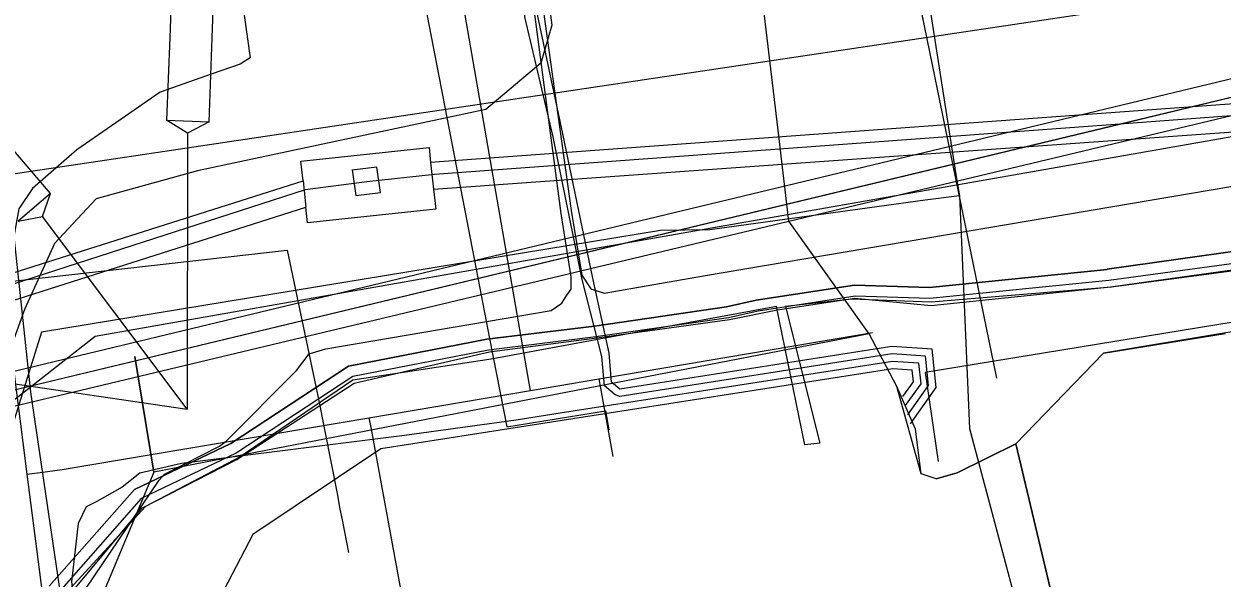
# Model space of a CAD drawing. Extents: x -600309 to -598967, y -1161267 to -1160292.
# Drawn here: x -599239.94 to -599207.41, y -1161141.75 to -1161126.72 of the extents above; entities that cross this region are included whole.
import ezdxf

# ---------------------------------------------------------------- set-up
doc = ezdxf.new("R2010")
doc.units = 0
for name, color, linetype in [('Vrstva 10', 7, 'Continuous'), ('Vrstva 12', 7, 'Continuous'), ('Vrstva 13', 7, 'Continuous'), ('Vrstva 16', 7, 'Continuous'), ('Vrstva 42', 7, 'Continuous'), ('Vrstva 44', 7, 'Continuous'), ('Vrstva 54', 7, 'Continuous'), ('Vrstva 55', 7, 'Continuous'), ('Vrstva 58', 7, 'Continuous')]:
    doc.layers.add(name, color=color, linetype=linetype)

msp = doc.modelspace()

# ---------------------------------------------------------------- linework, layer by layer
at = {"layer": 'Vrstva 10'}
for points in [[(-599160.62, -1161122.34), (-599202.38, -1161128.54), (-599228.9, -1161130.47)], [(-599228.82, -1161131.2), (-599202.3, -1161129.3), (-599160.57, -1161123.05)], [(-599242.89, -1161136.78), (-599204.25, -1161127.5)], [(-599242.8, -1161137.7), (-599204.16, -1161128.48)], [(-599232.36, -1161130.97), (-599232.42, -1161130.44), (-599228.94, -1161130.07), (-599228.9, -1161130.47)], [(-599231.03, -1161130.67), (-599230.93, -1161131.37), (-599230.26, -1161131.29), (-599230.36, -1161130.6), (-599231.04, -1161130.68)], [(-599228.9, -1161130.47), (-599228.82, -1161131.2)], [(-599259.41, -1161139.55), (-599232.36, -1161130.97)], [(-599232.36, -1161130.97), (-599232.29, -1161131.69)], [(-599228.82, -1161131.2), (-599228.76, -1161131.74), (-599232.24, -1161132.11), (-599232.29, -1161131.69)], [(-599259.34, -1161140.3), (-599232.29, -1161131.69)]]:
    msp.add_lwpolyline(points, dxfattribs=at)
at = {"layer": 'Vrstva 12'}
for points in [[(-599227.66, -1161133.37), (-599206.63, -1161129.68), (-599181.74, -1161125.58), (-599138.25, -1161117.9), (-599112.62, -1161113.97), (-599111.89, -1161109), (-599109.84, -1161095.07), (-599109.75, -1161094.45)], [(-599216.39, -1161114.27), (-599216.8, -1161116.95), (-599214.62, -1161130.92), (-599214.54, -1161131.38)], [(-599230.54, -1161118.44), (-599230.31, -1161119.66), (-599227.66, -1161133.37)], [(-599069.8, -1161156.2), (-599114.06, -1161139.38), (-599156.42, -1161123.28), (-599157.79, -1161122.65), (-599160.54, -1161122.71), (-599202.32, -1161128.85), (-599210.19, -1161129.43)], [(-599210.19, -1161129.43), (-599204.2, -1161127.99), (-599202.52, -1161127.66)], [(-599210.19, -1161129.43), (-599228.79, -1161130.8), (-599230.63, -1161131), (-599232.3, -1161131.22), (-599259.4, -1161139.96), (-599261.28, -1161140.14)], [(-599244.56, -1161137.52), (-599242.85, -1161137.28), (-599210.19, -1161129.43)], [(-599215.47, -1161131.5), (-599221.32, -1161132.3), (-599222.66, -1161132.32), (-599239.46, -1161135.08), (-599240.99, -1161139.95), (-599240.7, -1161142.28), (-599241, -1161142.86), (-599237.86, -1161165.63), (-599238.34, -1161166.31), (-599238.16, -1161168.04), (-599237.56, -1161168.64), (-599236.8, -1161173.74)], [(-599214.54, -1161131.38), (-599214.27, -1161137.69), (-599211.05, -1161149.76), (-599212.3, -1161150.83), (-599220.585, -1161153.221)], [(-599214.54, -1161131.38), (-599215.47, -1161131.5)], [(-599241.16, -1161137.66), (-599238.01, -1161135.19), (-599227.66, -1161133.37)], [(-599227.66, -1161133.37), (-599227.3, -1161135.25), (-599226.83, -1161137.65), (-599224.15, -1161137.21), (-599224.06, -1161137.73)]]:
    msp.add_lwpolyline(points, dxfattribs=at)
at = {"layer": 'Vrstva 13'}
for p, q in [((-599161.766, -1161119.055), (-599240.916, -1161130.896)), ((-599239.863, -1161138.932), (-599239.715, -1161138.913))]:
    msp.add_line(p, q, dxfattribs=at)
for points in [[(-599226.188, -1161136.665), (-599226.259, -1161136.257), (-599230.52, -1161111.75)], [(-599240.825, -1161131.493), (-599240.718, -1161132.219), (-599239.974, -1161138.076), (-599239.863, -1161138.932)], [(-599239.715, -1161138.913), (-599239.497, -1161138.885), (-599238.901, -1161138.808), (-599230.577, -1161137.404), (-599226.188, -1161136.665), (-599224.33, -1161136.349), (-599217.331, -1161135.163), (-599216.9, -1161135.09)], [(-599224.33, -1161136.349), (-599224.283, -1161136.598), (-599223.95, -1161138.453)], [(-599230.577, -1161137.404), (-599230.525, -1161137.668), (-599229.702, -1161142.15)], [(-599239.863, -1161138.932), (-599236.887, -1161161.951), (-599236.139, -1161167.817), (-599236.014, -1161168.796), (-599235.802, -1161170.388)]]:
    msp.add_lwpolyline(points, dxfattribs=at)
at = {"layer": 'Vrstva 16'}
for points in [[(-599248.5, -1161134.63), (-599232.79, -1161132.85), (-599231.94, -1161136.9)], [(-599231.94, -1161136.9), (-599231.44, -1161139.46)], [(-599231.44, -1161139.46), (-599231.36, -1161139.88), (-599231.3, -1161140.17)], [(-599231.3, -1161140.17), (-599231.13, -1161141.06)]]:
    msp.add_lwpolyline(points, dxfattribs=at)
at = {"layer": 'Vrstva 42'}
for points in [[(-599239.722, -1161145.929), (-599239.714, -1161145.196), (-599238.814, -1161142.344), (-599236.742, -1161139.852), (-599234.16, -1161138.531), (-599230.978, -1161136.46), (-599227.301, -1161135.612), (-599224.388, -1161135.235), (-599220.787, -1161134.731), (-599219.478, -1161134.471), (-599217.379, -1161134.16), (-599215.307, -1161134.358), (-599210.443, -1161133.848), (-599196.033, -1161131.836), (-599172.195, -1161127.753), (-599138.991, -1161122.379), (-599124.635, -1161119.953), (-599125.241, -1161117.77), (-599125.873, -1161114.431), (-599126.627, -1161110.554), (-599128.057, -1161106.309), (-599129.616, -1161101.934), (-599130.144, -1161098.519), (-599130.325, -1161097.797)], [(-599215.94, -1161137.32), (-599215.377, -1161136.53), (-599215.466, -1161135.728), (-599216.371, -1161135.67), (-599223.76, -1161136.825), (-599223.89, -1161136.78), (-599224.18, -1161136.538), (-599224.25, -1161135.74), (-599224.78, -1161133.65), (-599225.57, -1161129.78), (-599226.34, -1161126.52), (-599226.749, -1161119.444), (-599226.72, -1161119.335), (-599226.375, -1161118.017), (-599226.594, -1161117.494)], [(-599215.872, -1161137.569), (-599215.17, -1161136.584), (-599215.285, -1161135.539), (-599216.38, -1161135.469), (-599223.759, -1161136.622), (-599223.988, -1161136.436), (-599224.05, -1161135.65), (-599224.49, -1161133.61), (-599225.31, -1161129.7), (-599225.99, -1161126.5), (-599226.49, -1161119.35), (-599226.496, -1161119.268), (-599226.165, -1161118.003), (-599226.371, -1161117.51), (-599226.406, -1161117.426)], [(-599196.13, -1161131.34), (-599210.53, -1161133.37), (-599210.53, -1161133.378), (-599215.356, -1161133.865), (-599217.389, -1161133.8), (-599220.061, -1161134.212), (-599220.867, -1161134.392), (-599224.45, -1161134.911), (-599227.373, -1161135.272), (-599231.128, -1161135.998), (-599234.324, -1161138.099), (-599236.942, -1161139.348), (-599239.254, -1161141.975)], [(-599196.13, -1161131.34), (-599210.53, -1161133.378), (-599215.356, -1161133.865), (-599217.389, -1161133.8), (-599220.061, -1161134.212), (-599220.867, -1161134.392), (-599224.45, -1161134.911), (-599227.373, -1161135.272), (-599231.128, -1161135.998), (-599234.324, -1161138.099), (-599236.942, -1161139.348), (-599239.254, -1161141.975)], [(-599196.13, -1161131.34), (-599210.53, -1161133.378), (-599215.356, -1161133.865), (-599217.389, -1161133.8), (-599220.061, -1161134.212), (-599220.867, -1161134.392), (-599224.45, -1161134.911), (-599227.373, -1161135.272), (-599231.128, -1161135.998), (-599234.324, -1161138.099), (-599236.942, -1161139.348), (-599239.254, -1161141.975)], [(-599239.254, -1161141.975), (-599236.942, -1161139.348), (-599234.324, -1161138.099), (-599231.128, -1161135.998), (-599227.373, -1161135.272), (-599224.45, -1161134.911), (-599220.867, -1161134.392), (-599220.061, -1161134.212), (-599217.389, -1161133.8), (-599215.356, -1161133.865), (-599210.53, -1161133.378), (-599210.53, -1161133.37), (-599196.13, -1161131.34)], [(-599196.09, -1161131.72), (-599210.483, -1161133.677), (-599215.346, -1161134.165), (-599217.371, -1161134.1), (-599220.005, -1161134.506), (-599220.813, -1161134.688), (-599224.41, -1161135.209), (-599227.327, -1161135.568), (-599231.012, -1161136.282), (-599234.176, -1161138.361), (-599236.758, -1161139.592), (-599238.986, -1161142.125), (-599239.938, -1161145.226), (-599239.871, -1161145.943), (-599239.511, -1161148.66), (-599238.171, -1161158.27), (-599237.942, -1161159.958), (-599236.821, -1161166.939), (-599236.061, -1161173.289)], [(-599196.09, -1161131.72), (-599210.483, -1161133.677), (-599215.346, -1161134.165), (-599217.371, -1161134.1), (-599220.005, -1161134.506), (-599220.813, -1161134.688), (-599224.41, -1161135.209), (-599227.327, -1161135.568), (-599231.012, -1161136.282), (-599234.176, -1161138.361), (-599236.758, -1161139.592), (-599238.986, -1161142.125), (-599239.938, -1161145.226), (-599239.871, -1161145.943), (-599239.511, -1161148.66), (-599238.171, -1161158.27), (-599237.942, -1161159.958), (-599236.821, -1161166.939), (-599236.061, -1161173.289)], [(-599196.09, -1161131.72), (-599210.483, -1161133.677), (-599215.346, -1161134.165), (-599217.371, -1161134.1), (-599220.005, -1161134.506), (-599220.813, -1161134.688), (-599224.41, -1161135.209), (-599227.327, -1161135.568), (-599231.012, -1161136.282), (-599234.176, -1161138.361), (-599236.758, -1161139.592), (-599238.986, -1161142.125)], [(-599196.09, -1161131.72), (-599210.483, -1161133.677), (-599215.346, -1161134.165), (-599217.371, -1161134.1), (-599220.005, -1161134.506), (-599220.813, -1161134.688), (-599224.41, -1161135.209), (-599227.327, -1161135.568), (-599231.012, -1161136.282), (-599234.176, -1161138.361), (-599236.758, -1161139.592), (-599238.986, -1161142.125)], [(-599196.09, -1161131.72), (-599210.483, -1161133.677), (-599215.346, -1161134.165), (-599217.371, -1161134.1), (-599220.005, -1161134.506), (-599220.813, -1161134.688), (-599224.41, -1161135.209), (-599227.327, -1161135.568), (-599231.012, -1161136.282), (-599234.176, -1161138.361), (-599236.758, -1161139.592), (-599238.986, -1161142.125)], [(-599196.09, -1161131.72), (-599210.483, -1161133.677), (-599215.346, -1161134.165), (-599217.371, -1161134.1), (-599220.005, -1161134.506), (-599220.813, -1161134.688), (-599224.41, -1161135.209), (-599227.327, -1161135.568), (-599231.012, -1161136.282), (-599234.176, -1161138.361), (-599236.758, -1161139.592), (-599238.986, -1161142.125)], [(-599216.079, -1161136.826), (-599215.791, -1161136.422), (-599215.826, -1161136.106), (-599216.353, -1161136.072), (-599230.246, -1161138.243), (-599233.727, -1161140.571), (-599234.964, -1161142.948), (-599237.181, -1161147.257), (-599237.557, -1161148.839), (-599237.549, -1161149.667), (-599237.547, -1161149.753), (-599236.445, -1161158.718), (-599236.582, -1161159.072), (-599235.855, -1161164.475), (-599235.438, -1161168.161)], [(-599216.008, -1161137.071), (-599215.584, -1161136.476), (-599215.646, -1161135.917), (-599216.362, -1161135.871), (-599221.082, -1161136.609)], [(-599221.082, -1161136.609), (-599225.38, -1161137.28)], [(-599225.38, -1161137.28), (-599226.574, -1161137.467), (-599229.61, -1161137.88), (-599235.66, -1161138.64), (-599236.79, -1161138.9), (-599237.27, -1161139.28), (-599237.96, -1161139.67), (-599238.25, -1161139.82), (-599238.47, -1161140.27), (-599238.65, -1161141.85), (-599238.27, -1161144.72), (-599237.747, -1161149.768), (-599236.65, -1161158.693), (-599236.787, -1161159.048), (-599236.564, -1161160.719), (-599236.472, -1161161.398), (-599236.053, -1161164.5), (-599235.575, -1161168.731), (-599235.557, -1161168.999), (-599235.502, -1161169.79)]]:
    msp.add_lwpolyline(points, dxfattribs=at)
at = {"layer": 'Vrstva 44'}
for points in [[(-599221.493, -1161133.551), (-599205.521, -1161130.842), (-599172.992, -1161125.303), (-599151.269, -1161122.398), (-599132.106, -1161118.884), (-599129.114, -1161118.028), (-599128.797, -1161117.119), (-599128.638, -1161114.18), (-599130.957, -1161102.708), (-599130.504, -1161099.33), (-599122.378, -1161094.686)], [(-599239.18, -1161143.51), (-599239.12, -1161143.31), (-599236.27, -1161139.09), (-599236.12, -1161138.93), (-599234.63, -1161138.17), (-599234.45, -1161138.04), (-599232.54, -1161136.12), (-599232.2, -1161135.67), (-599231.74, -1161135.53), (-599225.63, -1161134.49), (-599225.34, -1161134.29), (-599225.198, -1161134.071), (-599225.08, -1161133.91), (-599225.08, -1161133.58), (-599225.35, -1161131.86), (-599227.23, -1161117.68), (-599227.333, -1161116.935)], [(-599226.74, -1161118.49), (-599226.73, -1161119.14), (-599226.813, -1161119.368), (-599225.08, -1161131.78), (-599224.79, -1161133.53), (-599224.545, -1161133.9), (-599224.189, -1161134.019), (-599221.493, -1161133.551)]]:
    msp.add_lwpolyline(points, dxfattribs=at)
at = {"layer": 'Vrstva 54'}
for points in [[(-599213.53, -1161136.33), (-599216.11, -1161123.72)], [(-599235.88, -1161124.34), (-599235.98, -1161127.08)], [(-599234.82, -1161126.84), (-599234.72, -1161124.23)], [(-599234.91, -1161129.37), (-599234.82, -1161126.84)], [(-599235.98, -1161127.08), (-599236.065, -1161129.327)], [(-599236.065, -1161129.327), (-599234.91, -1161129.37), (-599235.5, -1161129.68), (-599236.065, -1161129.327)], [(-599239.218, -1161131.312), (-599240.59, -1161129.71)], [(-599235.5, -1161129.68), (-599235.51, -1161137.17)], [(-599239.218, -1161131.312), (-599240.095, -1161132.065), (-599239.44, -1161131.94), (-599239.218, -1161131.312)], [(-599235.51, -1161137.17), (-599239.44, -1161131.94)], [(-599242.71, -1161136.11), (-599235.51, -1161137.17)]]:
    msp.add_lwpolyline(points, dxfattribs=at)
at = {"layer": 'Vrstva 55'}
for points in [[(-599088.845, -1161083.655), (-599087.72, -1161084.515), (-599089.308, -1161094.371), (-599088.333, -1161118.754), (-599101.505, -1161119.752), (-599108.266, -1161118.754), (-599126.65, -1161121.657), (-599215.474, -1161136.17), (-599215.117, -1161138.589)], [(-599219.46, -1161129.6), (-599221.11, -1161115.82), (-599221.7, -1161114.5), (-599221.11, -1161115.82), (-599206.89, -1161113.86), (-599206.79, -1161114.59), (-599206.88, -1161113.78), (-599187.24, -1161110.16), (-599175.47, -1161108.65), (-599175.41, -1161109.58), (-599175.58, -1161108.76), (-599170.11, -1161107.85), (-599169.94, -1161108.3), (-599160.97, -1161106.26), (-599159.38, -1161106.9), (-599150.24, -1161105.48), (-599148.4, -1161104.31), (-599143.7, -1161103.65), (-599144.93, -1161099.4), (-599142.05, -1161098.7), (-599141.44, -1161099.07)], [(-599215.58, -1161138.92), (-599216.24, -1161136.55), (-599216.99, -1161135.12), (-599219.17, -1161132.07), (-599219.46, -1161129.6)], [(-599204.06, -1161131.51), (-599203.685, -1161134.434), (-599204.041, -1161134.551), (-599210.63, -1161135.651), (-599213.008, -1161138.109), (-599214.602, -1161138.897), (-599215.174, -1161139.059), (-599215.58, -1161138.92)], [(-599215.58, -1161138.92), (-599215.73, -1161137.71), (-599216.24, -1161136.55), (-599216.99, -1161135.12), (-599236.41, -1161138.88), (-599236.93, -1161135.74)], [(-599236.93, -1161135.74), (-599236.41, -1161138.88), (-599238.44, -1161143.72), (-599237.27, -1161153.05), (-599234.07, -1161174.49), (-599234.02, -1161175.65), (-599233.439, -1161177.415), (-599220.877, -1161173.89)], [(-599215.174, -1161139.059), (-599214.602, -1161138.897), (-599213.008, -1161138.109), (-599211.683, -1161143.701), (-599213.729, -1161144.313), (-599212.087, -1161149.952), (-599208.209, -1161163.266), (-599206.659, -1161168.876), (-599205.5, -1161172.326), (-599200.408, -1161171.87), (-599199.056, -1161172.349), (-599200.643, -1161175.441), (-599202.105, -1161177.101), (-599203.137, -1161177.559), (-599209.466, -1161178.343), (-599209.63, -1161178.404), (-599209.936, -1161178.972)], [(-599215.174, -1161139.059), (-599214.602, -1161138.897), (-599213.008, -1161138.109), (-599211.683, -1161143.701), (-599213.729, -1161144.313), (-599212.087, -1161149.952), (-599208.209, -1161163.266), (-599206.659, -1161168.876), (-599205.5, -1161172.326), (-599200.408, -1161171.87), (-599199.056, -1161172.349), (-599200.643, -1161175.441), (-599202.105, -1161177.101), (-599203.137, -1161177.559), (-599209.466, -1161178.343), (-599209.63, -1161178.404), (-599209.936, -1161178.972)]]:
    msp.add_lwpolyline(points, dxfattribs=at)
at = {"layer": 'Vrstva 58'}
for points in [[(-599221.296, -1161267.031), (-599235.566, -1161221.85), (-599236.7, -1161218.26), (-599236.59, -1161216.58), (-599236.43, -1161214.87), (-599238.8, -1161191.15), (-599239.11, -1161189.29), (-599239.44, -1161187.48), (-599244.31, -1161141.04), (-599244.57, -1161137.51), (-599242.85, -1161137.28), (-599204.2, -1161127.99), (-599200.89, -1161127.16), (-599145.8, -1161118.43), (-599142.33, -1161117.89), (-599142.31, -1161116.76), (-599137.63, -1161099.39), (-599137.45, -1161097.68)], [(-599221.296, -1161267.031), (-599235.566, -1161221.85), (-599236.7, -1161218.26), (-599236.59, -1161216.58), (-599236.43, -1161214.87), (-599238.8, -1161191.15), (-599239.11, -1161189.29), (-599239.44, -1161187.48), (-599244.31, -1161141.04), (-599244.57, -1161137.51), (-599242.85, -1161137.28), (-599204.2, -1161127.99), (-599200.89, -1161127.16), (-599145.8, -1161118.43), (-599142.33, -1161117.89), (-599142.31, -1161116.76), (-599137.63, -1161099.39), (-599137.45, -1161097.68)], [(-599221.296, -1161267.031), (-599235.566, -1161221.85), (-599236.7, -1161218.26), (-599236.59, -1161216.58), (-599236.43, -1161214.87), (-599238.8, -1161191.15), (-599239.11, -1161189.29), (-599239.44, -1161187.48), (-599244.31, -1161141.04), (-599244.57, -1161137.51), (-599242.85, -1161137.28), (-599204.2, -1161127.99), (-599200.89, -1161127.16), (-599145.8, -1161118.43), (-599142.33, -1161117.89), (-599142.31, -1161116.76), (-599137.63, -1161099.39), (-599137.45, -1161097.68)], [(-599227.21, -1161115.61), (-599226.8, -1161117.8), (-599225.61, -1161126.75), (-599225.91, -1161127.78), (-599227.4, -1161129.04), (-599235.23, -1161130.7), (-599237.98, -1161131.46), (-599239.11, -1161132.67), (-599239.92, -1161134.46), (-599240.94, -1161137.26), (-599241.23, -1161137.92), (-599240.73, -1161142.72), (-599240.69, -1161144.94), (-599240.28, -1161147.47)], [(-599289.71, -1161129.14), (-599280.64, -1161127.43), (-599271.01, -1161125.94), (-599263.78, -1161124.68), (-599255.86, -1161123.5), (-599250.02, -1161122.53), (-599244.04, -1161121.56), (-599239.1, -1161120.77), (-599235.47, -1161120.1), (-599234.97, -1161120.19), (-599234.79, -1161120.54), (-599233.8, -1161127.63), (-599234.07, -1161127.81), (-599234.83, -1161128.07), (-599236.24, -1161128.57)], [(-599236.24, -1161128.57), (-599238.5, -1161130.13), (-599239.71, -1161131.18), (-599240.08, -1161131.73), (-599240.21, -1161132.48), (-599239.76, -1161136.71), (-599238.87, -1161142.78)], [(-599196.023, -1161131.936), (-599210.417, -1161133.853), (-599215.311, -1161134.26), (-599217.472, -1161134.179), (-599219.266, -1161134.383), (-599218.328, -1161138.093), (-599218.736, -1161138.134), (-599219.511, -1161134.383), (-599227.258, -1161135.81), (-599231.01, -1161136.381), (-599234.068, -1161138.46), (-599236.637, -1161139.806), (-599238.88, -1161142.253), (-599239.736, -1161145.311), (-599239.695, -1161145.963), (-599236.637, -1161166.964), (-599235.822, -1161173.284), (-599234.639, -1161182.581), (-599233.783, -1161185.558), (-599231.581, -1161198.485), (-599230.806, -1161202.195)], [(-599206.659, -1161168.876), (-599208.209, -1161163.266), (-599212.087, -1161149.952), (-599213.729, -1161144.313), (-599211.683, -1161143.701), (-599213.008, -1161138.109), (-599210.63, -1161135.651), (-599207.329, -1161135.113)]]:
    msp.add_lwpolyline(points, dxfattribs=at)

doc.saveas('drawing.dxf')
